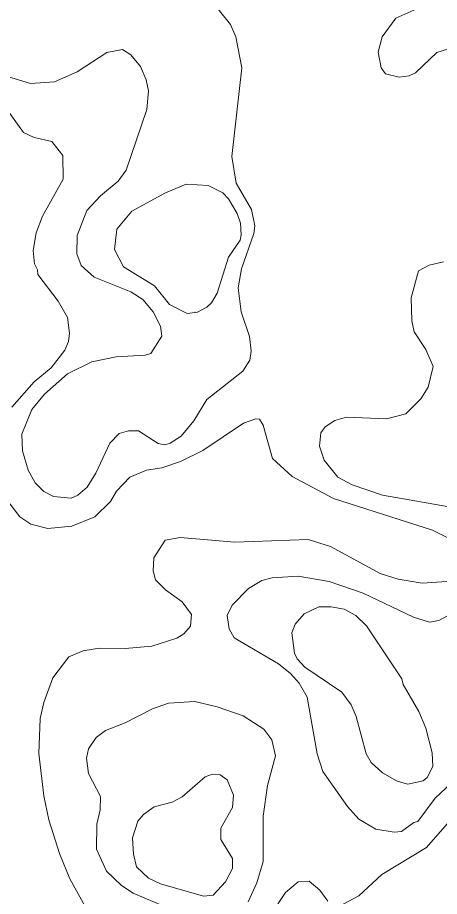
# Model space of a CAD drawing. Extents: x 673.6 to 698.9, y 7012 to 7040.1.
# Drawn here: x 693.283 to 694.053, y 7027.65 to 7029.254 of the extents above; entities that cross this region are included whole.
import ezdxf

# ---------------------------------------------------------------- set-up
doc = ezdxf.new("R2010")
doc.units = 0
doc.header["$LTSCALE"] = 0.032
doc.layers.add('2', color=7, linetype='Continuous', lineweight=13)

msp = doc.modelspace()

# ---------------------------------------------------------------- linework, layer by layer
at = {"layer": '2'}
for points in [[(693.399, 7028.8016), (693.4224, 7028.7804), (693.4897, 7028.7538), (693.5117, 7028.7396), (693.5302, 7028.7172), (693.5436, 7028.6911), (693.546, 7028.6729), (693.526, 7028.6409), (693.5159, 7028.6379), (693.4627, 7028.6347), (693.4187, 7028.6257), (693.3739, 7028.6036), (693.3318, 7028.5668), (693.3087, 7028.5389), (693.2904, 7028.4939), (693.2917, 7028.4632), (693.3021, 7028.4282), (693.3148, 7028.405), (693.3308, 7028.3891), (693.3486, 7028.3797), (693.3805, 7028.3767), (693.3929, 7028.3821), (693.4099, 7028.3967), (693.4256, 7028.4226), (693.4514, 7028.4775), (693.4685, 7028.4952), (693.4852, 7028.5), (693.5034, 7028.5), (693.5396, 7028.4765), (693.552, 7028.4745), (693.5616, 7028.477), (693.5813, 7028.4902), (693.6049, 7028.5178), (693.6287, 7028.5573), (693.6942, 7028.6087), (693.707, 7028.6291), (693.7096, 7028.6453), (693.7062, 7028.6721), (693.6913, 7028.7168), (693.6858, 7028.7609), (693.6916, 7028.7958), (693.7142, 7028.86), (693.716, 7028.874), (693.7102, 7028.9037), (693.6817, 7028.9522), (693.6743, 7029.0007), (693.6922, 7029.1623), (693.6815, 7029.2193), (693.6719, 7029.2417), (693.634, 7029.2892)], [(694.0229, 7029.2747), (693.9737, 7029.2529), (693.9487, 7029.2188), (693.9413, 7029.1911), (693.9468, 7029.1623), (693.9549, 7029.1514), (693.9796, 7029.1451), (693.9981, 7029.1481), (694.0096, 7029.1534), (694.0482, 7029.1902), (694.0875, 7029.2025)], [(693.2643, 7029.1464), (693.3062, 7029.1336), (693.3503, 7029.1371), (693.3918, 7029.1551), (693.4457, 7029.1902), (693.4747, 7029.1959), (693.4895, 7029.186), (693.5073, 7029.1649), (693.5176, 7029.1405), (693.5221, 7029.1204), (693.5186, 7029.0863), (693.4811, 7028.9758), (693.4666, 7028.9555)], [(693.2721, 7028.5432), (693.3133, 7028.5894), (693.3444, 7028.6148), (693.3691, 7028.6468), (693.376, 7028.6626), (693.3775, 7028.678), (693.374, 7028.7066), (693.3567, 7028.7367), (693.3195, 7028.7849), (693.3192, 7028.7938), (693.3135, 7028.8044), (693.311, 7028.8292), (693.317, 7028.8615), (693.3281, 7028.8916), (693.366, 7028.9589), (693.3652, 7029.0025), (693.3453, 7029.0282), (693.3134, 7029.035), (693.2939, 7029.0446), (693.2575, 7029.0941)], [(693.4666, 7028.9555), (693.4343, 7028.929), (693.4094, 7028.9023), (693.3916, 7028.8562), (693.3908, 7028.823), (693.399, 7028.8016)], [(694.0603, 7028.8083), (694.0344, 7028.802), (694.0149, 7028.7918), (694.0013, 7028.7428), (694.0025, 7028.7008), (694.0069, 7028.6805), (694.0286, 7028.6484), (694.0415, 7028.6175), (694.0325, 7028.5798), (694.0192, 7028.5585), (693.9921, 7028.5309)], [(693.2868, 7028.3426), (693.2494, 7028.3916), (693.2412, 7028.4202), (693.2428, 7028.4512), (693.2533, 7028.4997), (693.2634, 7028.5287)], [(693.9921, 7028.5309), (693.9566, 7028.522), (693.8834, 7028.5246), (693.862, 7028.5187), (693.8443, 7028.5072), (693.8364, 7028.4961)], [(694.0711, 7028.3035), (694.0408, 7028.3186), (693.8599, 7028.3764), (693.7841, 7028.4165), (693.7481, 7028.4494), (693.731, 7028.5102), (693.7245, 7028.5209), (693.7177, 7028.522), (693.6956, 7028.5139), (693.6209, 7028.4642), (693.5805, 7028.4436), (693.5463, 7028.4321), (693.5183, 7028.4283), (693.4877, 7028.4153), (693.4632, 7028.3894), (693.4523, 7028.371), (693.4241, 7028.343), (693.3817, 7028.3256), (693.3378, 7028.3217), (693.3073, 7028.3297), (693.2868, 7028.3426)], [(693.8364, 7028.4961), (693.8344, 7028.472), (693.8427, 7028.4465), (693.8678, 7028.415), (693.8939, 7028.4012), (693.9492, 7028.3825), (694.0815, 7028.3595)], [(693.4118, 7027.6219), (693.3785, 7027.682), (693.3594, 7027.7283), (693.3397, 7027.7895), (693.3309, 7027.8338), (693.3217, 7027.9105), (693.3243, 7027.9747), (693.3305, 7028.0036), (693.3473, 7028.0492), (693.3763, 7028.0875), (693.4023, 7028.0981), (693.4315, 7028.103), (693.4794, 7028.1022), (693.5279, 7028.1065), (693.5734, 7028.1213), (693.5863, 7028.1294), (693.5988, 7028.1434), (693.6002, 7028.1643), (693.5835, 7028.1877), (693.5528, 7028.2096), (693.5349, 7028.2278), (693.5305, 7028.2444), (693.5318, 7028.2679), (693.5525, 7028.3001), (693.5797, 7028.3053), (693.6794, 7028.2963), (693.8132, 7028.3012), (693.8542, 7028.2888), (693.9449, 7028.2393), (693.978, 7028.2291), (694.0215, 7028.2215), (694.0749, 7028.2255)], [(694.1029, 7027.8834), (694.0455, 7027.8293), (694.0136, 7027.7869), (694.0065, 7027.785), (693.9837, 7027.7686), (693.9705, 7027.767), (693.9368, 7027.7726), (693.9058, 7027.7912), (693.8853, 7027.814), (693.8403, 7027.8781), (693.8297, 7027.9102), (693.8115, 7028.0136), (693.7972, 7028.0393), (693.7813, 7028.0568), (693.7593, 7028.0745), (693.6783, 7028.1222), (693.6689, 7028.1382), (693.6658, 7028.1628), (693.6749, 7028.1813), (693.7044, 7028.2117), (693.7291, 7028.2266), (693.7477, 7028.2313), (693.7949, 7028.2346), (693.8519, 7028.2249), (693.9136, 7028.2032), (694.006, 7028.1594), (694.0349, 7028.1508), (694.0519, 7028.1537), (694.0681, 7028.1624)], [(693.554, 7027.6301), (693.4938, 7027.6557), (693.4723, 7027.6696), (693.4451, 7027.696), (693.4269, 7027.736), (693.4277, 7027.782), (693.4335, 7027.808), (693.4342, 7027.8324), (693.4122, 7027.8745), (693.4088, 7027.902), (693.4123, 7027.9195), (693.4261, 7027.9403), (693.4433, 7027.9526), (693.4791, 7027.9665), (693.5293, 7027.9925), (693.5583, 7028.0028), (693.6067, 7028.006), (693.6474, 7027.9961), (693.695, 7027.9797), (693.7325, 7027.9551), (693.747, 7027.936), (693.7539, 7027.9068), (693.7392, 7027.8523), (693.731, 7027.7964), (693.7311, 7027.7135), (693.7198, 7027.6746), (693.704, 7027.6399)], [(694.2604, 7027.8223), (694.2798, 7027.8417), (694.3216, 7027.8689), (694.3493, 7027.8714), (694.3732, 7027.8673), (694.404, 7027.8567), (694.4211, 7027.8576), (694.4295, 7027.871), (694.4213, 7027.9003), (694.4212, 7027.9178), (694.4297, 7027.9328), (694.435, 7027.9539), (694.4315, 7027.9619), (694.4165, 7027.9697), (694.3719, 7027.9617), (694.3114, 7027.9421), (694.2338, 7027.9403), (694.2043, 7027.9255), (694.1219, 7027.8334), (694.0799, 7027.7971), (694.0296, 7027.7392), (693.9479, 7027.6897), (693.906, 7027.6507), (693.8776, 7027.6357)], [(693.8494, 7027.641), (693.835, 7027.6612), (693.8154, 7027.678), (693.795, 7027.6767), (693.7722, 7027.6571), (693.7471, 7027.6196)]]:
    msp.add_lwpolyline(points, dxfattribs=at)
for points in [[(693.5904, 7028.9501), (693.6306, 7028.9478), (693.6576, 7028.934), (693.6682, 7028.9234), (693.684, 7028.8968), (693.6897, 7028.8786), (693.6913, 7028.8575), (693.6891, 7028.848), (693.6679, 7028.817), (693.6474, 7028.7513), (693.6372, 7028.7336), (693.6284, 7028.7254), (693.6111, 7028.7166), (693.5924, 7028.7137), (693.5603, 7028.7302), (693.5331, 7028.7643), (693.4762, 7028.7992), (693.4598, 7028.8307), (693.4639, 7028.868), (693.4915, 7028.9005), (693.5528, 7028.9344)], [(693.9009, 7027.9784), (693.8917, 7027.9998), (693.8747, 7028.0225), (693.8075, 7028.0684), (693.7933, 7028.0839), (693.7888, 7028.094), (693.7835, 7028.1308), (693.7895, 7028.1468), (693.8062, 7028.166), (693.8332, 7028.1788), (693.8555, 7028.1787), (693.8791, 7028.1744), (693.9005, 7028.1628), (693.9197, 7028.1436), (693.9845, 7028.0473), (693.9868, 7028.0369), (694.0156, 7027.9874), (694.0284, 7027.9568), (694.04, 7027.9121), (694.0409, 7027.8873), (694.0305, 7027.8672), (694.0236, 7027.8609), (693.9952, 7027.8549), (693.976, 7027.8602), (693.9491, 7027.8755), (693.9284, 7027.8941), (693.9191, 7027.9099)], [(693.6537, 7027.7745), (693.675, 7027.8125), (693.6773, 7027.8349), (693.6657, 7027.8626), (693.6529, 7027.8717), (693.6387, 7027.8732), (693.6251, 7027.8685), (693.5832, 7027.8315), (693.5652, 7027.8222), (693.5325, 7027.8132), (693.5126, 7027.7993), (693.5026, 7027.7871), (693.4927, 7027.7567), (693.4942, 7027.7271), (693.5, 7027.7041), (693.5218, 7027.6833), (693.5435, 7027.6731), (693.6221, 7027.6504), (693.6399, 7027.6522), (693.6623, 7027.6764), (693.675, 7027.7006), (693.675, 7027.7189), (693.654, 7027.754)]]:
    msp.add_lwpolyline(points, close=True, dxfattribs=at)

doc.saveas('drawing.dxf')
